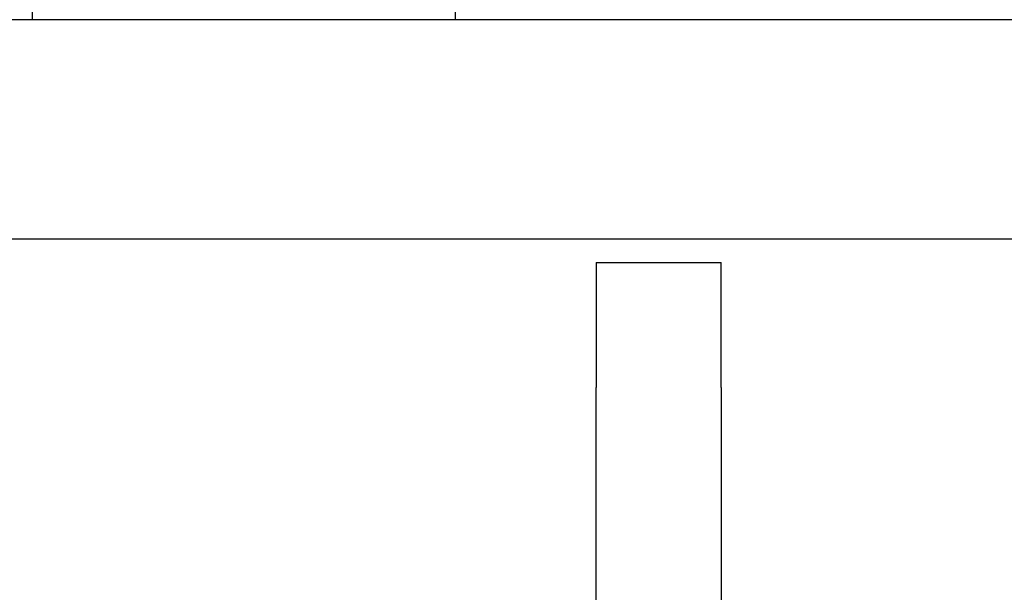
# Model space of a CAD drawing. Header units: inches. Extents: x 36 to 1719, y -84 to 1122.
# Tile 441 of 558: x 1428 to 1435.86, y 413.6 to 418.17. Entities that reach past the tile are written whole.
import ezdxf

# ---------------------------------------------------------------- set-up
doc = ezdxf.new("R2010")
doc.units = ezdxf.units.IN
doc.header["$LTSCALE"] = 48
doc.header["$MEASUREMENT"] = 0
doc.layers.add('Visible (ANSI)', color=7, linetype='Continuous', lineweight=30)

msp = doc.modelspace()

# ---------------------------------------------------------------- linework, layer by layer
at = {"layer": 'Visible (ANSI)'}
for p, q in [((1431.47412, 418.67639), (1431.47412, 418.17389)), ((1428.09912, 418.61389), (1428.09912, 418.17389)), ((1461.78662, 418.17389), (1405.38153, 418.17389)), ((1405.38153, 416.42389), (1460.03662, 416.42389)), ((1432.59912, 416.23639), (1433.59912, 416.23639)), ((1432.59912, 416.23639), (1432.59912, 415.23639)), ((1433.59912, 415.23639), (1433.59912, 416.23639)), ((1432.59912, 407.23639), (1432.59912, 415.23639)), ((1433.59912, 415.23639), (1433.59912, 407.23639))]:
    msp.add_line(p, q, dxfattribs=at)

doc.saveas('drawing.dxf')
